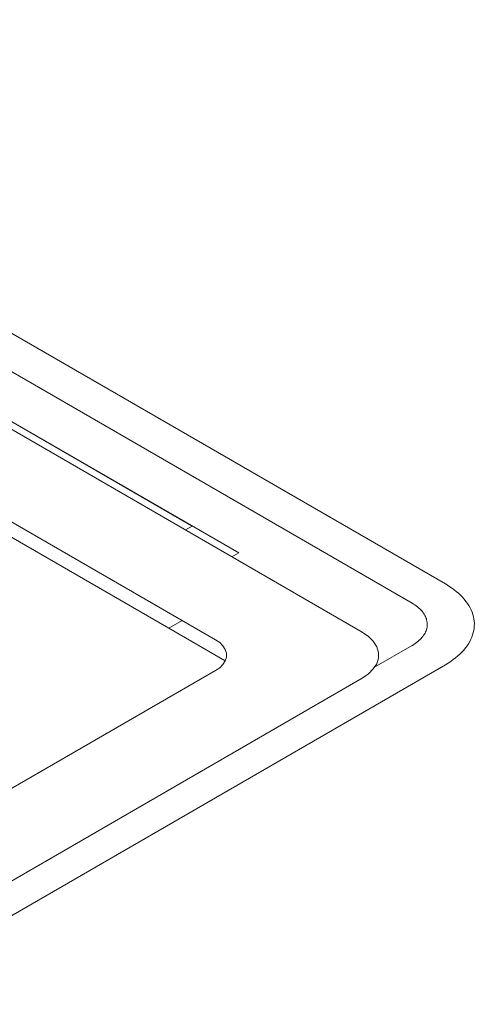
# Model space of a CAD drawing. Header units: millimetres. Extents: x 567 to 934, y -1 to 364.
# Tile 375 of 656: x 737.248 to 737.839, y 8.285 to 9.563. Entities that reach past the tile are written whole.
import ezdxf

# ---------------------------------------------------------------- set-up
doc = ezdxf.new("R2010")
doc.units = ezdxf.units.MM
doc.header["$MEASUREMENT"] = 0
doc.layers.add('ARQ FINA', color=8, linetype='Continuous')

msp = doc.modelspace()

# ---------------------------------------------------------------- linework, layer by layer
at = {"layer": 'ARQ FINA', "lineweight": 5}
for p, q in [((737.8009, 8.8308), (734.614, 10.6708)), ((734.5707, 10.6458), (737.7576, 8.8058)), ((737.6927, 8.7683), (734.4884, 10.6183)), ((736.3718, 9.541), (737.5323, 8.871)), ((737.4718, 8.906), (736.4325, 9.506)), ((737.4415, 8.7733), (736.8428, 9.119)), ((736.8902, 9.1117), (737.5021, 8.7583)), ((737.4718, 8.906), (737.463, 8.9009)), ((737.5323, 8.871), (737.5236, 8.866)), ((737.4415, 8.7733), (737.4588, 8.7833)), ((737.5148, 8.731), (737.4415, 8.7733)), ((737.7576, 8.7508), (737.708, 8.7222)), ((735.9303, 7.6458), (737.8009, 8.7258)), ((737.5021, 8.7183), (736.766, 8.2933)), ((735.8913, 7.6683), (737.6927, 8.7083))]:
    msp.add_line(p, q, dxfattribs=at)
for points in [[(737.8009, 8.7258), (737.8045, 8.728), (737.8079, 8.7302), (737.8112, 8.7325), (737.8143, 8.7349), (737.8172, 8.7373), (737.8199, 8.7398), (737.8225, 8.7424), (737.8249, 8.745), (737.8271, 8.7477), (737.8292, 8.7504), (737.831, 8.7532), (737.8326, 8.756), (737.8341, 8.7589), (737.8353, 8.7617), (737.8364, 8.7646), (737.8372, 8.7676), (737.8379, 8.7705), (737.8383, 8.7735), (737.8385, 8.7764), (737.8386, 8.7794), (737.8384, 8.7824), (737.838, 8.7853), (737.8374, 8.7883), (737.8366, 8.7912), (737.8356, 8.7941), (737.8344, 8.797), (737.8331, 8.7999), (737.8315, 8.8027), (737.8297, 8.8055), (737.8277, 8.8082), (737.8255, 8.8109), (737.8232, 8.8136), (737.8206, 8.8162), (737.8179, 8.8187), (737.8151, 8.8211), (737.812, 8.8235), (737.8088, 8.8259), (737.8054, 8.8281), (737.8019, 8.8303), (737.8009, 8.8308)], [(737.7576, 8.8058), (737.7595, 8.8047), (737.7613, 8.8035), (737.763, 8.8023), (737.7646, 8.8011), (737.7661, 8.7998), (737.7676, 8.7985), (737.7689, 8.7972), (737.7702, 8.7958), (737.7714, 8.7944), (737.7724, 8.7929), (737.7734, 8.7915), (737.7742, 8.79), (737.775, 8.7885), (737.7757, 8.787), (737.7762, 8.7855), (737.7766, 8.784), (737.777, 8.7824), (737.7772, 8.7809), (737.7773, 8.7793), (737.7773, 8.7778), (737.7773, 8.7762), (737.7771, 8.7747), (737.7767, 8.7731), (737.7763, 8.7716), (737.7758, 8.77), (737.7752, 8.7685), (737.7745, 8.767), (737.7736, 8.7656), (737.7727, 8.7641), (737.7716, 8.7627), (737.7705, 8.7613), (737.7693, 8.7599), (737.768, 8.7585), (737.7665, 8.7572), (737.765, 8.7559), (737.7634, 8.7547), (737.7617, 8.7534), (737.76, 8.7523), (737.7581, 8.7511), (737.7576, 8.7508)], [(737.5021, 8.7183), (737.5076, 8.7221), (737.5119, 8.7264), (737.5148, 8.731), (737.5163, 8.7359), (737.5163, 8.7408), (737.5148, 8.7457), (737.5119, 8.7503), (737.5076, 8.7546), (737.5021, 8.7583)], [(737.6927, 8.7083), (737.7009, 8.714), (737.7073, 8.7204), (737.7117, 8.7273), (737.7139, 8.7346), (737.7139, 8.742), (737.7117, 8.7493), (737.7073, 8.7563), (737.7009, 8.7627), (737.6927, 8.7683)]]:
    msp.add_lwpolyline(points, dxfattribs=at)

doc.saveas('drawing.dxf')
